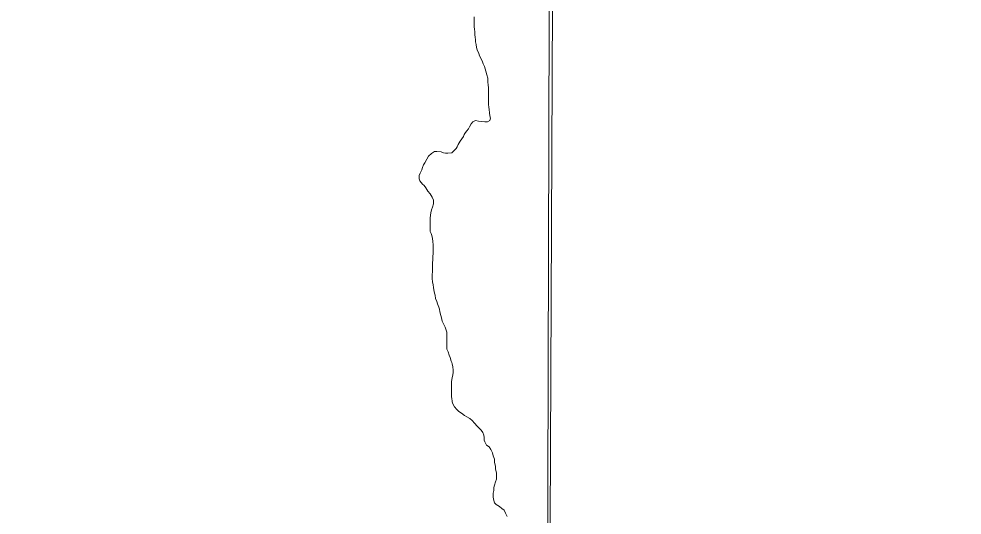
# Model space of a CAD drawing. Extents: x -1643653 to 4543381, y 1624270 to 13878484.
# Drawn here: x 594084 to 598511, y 8906488 to 8908816 of the extents above; entities that cross this region are included whole.
import ezdxf

# ---------------------------------------------------------------- set-up
doc = ezdxf.new("R2010")
doc.units = 0
doc.header["$LTSCALE"] = 200
doc.layers.add('1', color=7, linetype='Continuous', lineweight=13)
doc.layers.add('6', color=7, linetype='Continuous', lineweight=13)

msp = doc.modelspace()

# ---------------------------------------------------------------- linework, layer by layer
at = {"layer": '1', "lineweight": 25}
msp.add_spline([(814781, 9009175.5), (814787.2, 9009173.4), (814796.9, 9009173.4), (814799.4, 9009172.4), (814805.1, 9009174.5), (814805.6, 9009176.5), (814811.7, 9009179.5), (814811.7, 9009179.5), (814801.5, 9009181), (814790.7, 9009181.5), (814784.1, 9009183.1), (814777.4, 9009185.1), (814778.4, 9009175.5)], degree=3, dxfattribs=at)
at = {"layer": '6'}
for points in [[(596655.5, 8924715.8), (596593.3, 8909930.3), (596531.7, 8896026.7)], [(596220.8, 8908789.1), (596221, 8908826.6)], [(595978.5, 8908119.2), (595983.6, 8908131.2), (595989.1, 8908141.2), (595998.7, 8908158.2), (596006.8, 8908172.2), (596020.8, 8908184.6), (596035.4, 8908193.5), (596045.9, 8908194), (596065.9, 8908192.4), (596076.9, 8908188.3), (596086.9, 8908186.8), (596097.9, 8908186.7), (596116.5, 8908188.6), (596125, 8908195.1), (596136.1, 8908207.5), (596141.1, 8908216), (596146.2, 8908226.5), (596156.2, 8908242.4), (596163.3, 8908252.9), (596170.8, 8908264.4), (596174.9, 8908274.4), (596180.9, 8908283.3), (596187, 8908291.3), (596194, 8908300.8), (596199.6, 8908309.3), (596207.2, 8908323.2), (596215.2, 8908333.7), (596227.7, 8908339.2), (596241.2, 8908336.6), (596255.7, 8908334.5), (596271.8, 8908333.4), (596283.3, 8908333.4), (596295.1, 8908339.9), (596297.3, 8908350.8), (596295.4, 8908360.8), (596293, 8908375.8), (596291.5, 8908391.9), (596290.6, 8908401.9), (596288.6, 8908413.9), (596288.2, 8908429.9), (596287.8, 8908446.9), (596288, 8908490.5), (596286.6, 8908508), (596286.1, 8908518), (596285.2, 8908537.5), (596281.3, 8908553.1), (596275.8, 8908571.1), (596272.4, 8908582.1), (596269.5, 8908592.7), (596263.5, 8908604.7), (596260, 8908614.2), (596252.6, 8908632.3), (596246.7, 8908642.8), (596243.2, 8908653.3), (596234.8, 8908671.4), (596232.8, 8908681.4), (596229.9, 8908695.4), (596228, 8908709), (596227, 8908719.5), (596226, 8908729), (596225.1, 8908743), (596223.7, 8908756), (596222.7, 8908768.5), (596221.8, 8908778.6), (596220.8, 8908789.1)], [(596014.3, 8907828.6), (596014.4, 8907881.9), (596016.5, 8907895.9), (596018.1, 8907906.9), (596021.6, 8907919.9), (596026.2, 8907932.8), (596029.8, 8907948.8), (596029.8, 8907966.3), (596024.4, 8907980.4), (596014.5, 8907995), (596004, 8908008), (595994.1, 8908024.1), (595986.1, 8908034.1), (595979.2, 8908041.2), (595966.7, 8908056.8), (595963.3, 8908066.3), (595963.8, 8908080.8), (595967.9, 8908092.8), (595975, 8908108.8), (595978.5, 8908119.2)], [(596049.9, 8907479.9), (596046.2, 8907490.3), (596040.2, 8907503.9), (596038.8, 8907519.4), (596035.3, 8907529.4), (596031.9, 8907545.5), (596030.4, 8907555.5), (596029.5, 8907568.5), (596025.6, 8907582), (596024.6, 8907598.1), (596024.9, 8907649.1), (596025.4, 8907658.6), (596026, 8907674.1), (596026.5, 8907683.6), (596027.6, 8907700.1), (596029.2, 8907716.6), (596029.4, 8907756.2), (596027.9, 8907771.7), (596025, 8907786.7), (596022.6, 8907799.7), (596019.1, 8907808.8), (596014.2, 8907819.3), (596014.3, 8907828.6)], [(596115.7, 8907204.3), (596113.9, 8907210.7), (596108, 8907227.8), (596104.5, 8907239.3), (596099.1, 8907254.8), (596093.7, 8907267.4), (596092.7, 8907279.4), (596093, 8907346), (596090.6, 8907355.5), (596085.1, 8907369.5), (596078.2, 8907382.1), (596070.8, 8907398.6), (596067.8, 8907413.7), (596065.4, 8907425.2), (596059.4, 8907441.7), (596058, 8907454.7), (596055, 8907464.3), (596049.9, 8907479.9)], [(596117.5, 8907024.2), (596116.1, 8907034), (596114.2, 8907044.6), (596114.5, 8907115.1), (596118.1, 8907133.1), (596120.6, 8907146.6), (596123.2, 8907157.1), (596123.2, 8907168.1), (596121.3, 8907184.2), (596117.4, 8907198.2), (596115.7, 8907204.3)], [(596271.3, 8906832.7), (596268.8, 8906840.6), (596267.4, 8906852.6), (596266, 8906863.6), (596262.5, 8906875.6), (596254.5, 8906886.2), (596246.1, 8906895.2), (596235.1, 8906906.3), (596222.2, 8906920.4), (596211.2, 8906932.4), (596201.2, 8906941), (596187.3, 8906949.1), (596175.3, 8906955.7), (596161.8, 8906966.2), (596149.8, 8906973.8), (596139.9, 8906984.4), (596128.4, 8906996.9), (596121.5, 8907010), (596118, 8907020.5), (596117.5, 8907024.2)], [(596279.7, 8906817), (596272.3, 8906829.5), (596271.3, 8906832.7)], [(596376.3, 8906481.6), (596368.8, 8906497.2), (596361.4, 8906511.2), (596351.4, 8906519.3), (596340, 8906529.4), (596324, 8906537.5), (596317.3, 8906546.3), (596312.9, 8906557.6), (596309.7, 8906572.8), (596311, 8906582.9), (596310.7, 8906590.6), (596312.8, 8906603.1), (596313.4, 8906618.6), (596316.9, 8906629.1), (596321.5, 8906645.1), (596325.6, 8906657.6), (596326.1, 8906673.6), (596325.7, 8906686.1), (596321.8, 8906703.6), (596321.3, 8906715.7), (596317.4, 8906737.2), (596316.5, 8906750.7), (596310, 8906765.8), (596307.1, 8906779.8), (596300.2, 8906796.3), (596291.2, 8906807.9), (596279.7, 8906817)]]:
    msp.add_lwpolyline(points, dxfattribs=at)
msp.add_lwpolyline([(596575.8, 8909932.4), (585614.8, 8909969.8), (585583.8, 8898914.4), (596544.8, 8898874.9)], close=True, dxfattribs=at)

doc.saveas('drawing.dxf')
